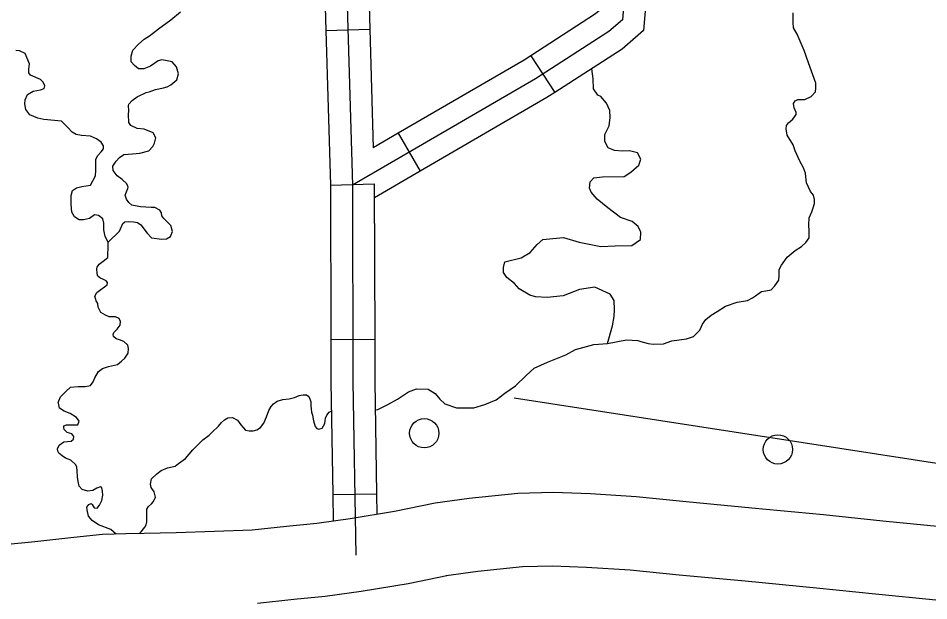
# Model space of a CAD drawing. Extents: x 22866 to 28196, y 1324810 to 1328105.
# Drawn here: x 24867.7 to 24942.3, y 1325901.4 to 1325949.1 of the extents above; entities that cross this region are included whole.
import ezdxf

# ---------------------------------------------------------------- set-up
doc = ezdxf.new("R2010")
doc.units = 0
for name, color, linetype in [('Level 10', 7, 'Continuous'), ('Level 32', 7, 'Continuous'), ('Level 35', 7, 'Continuous'), ('Level 56', 7, 'Continuous'), ('Level 63', 7, 'Continuous')]:
    doc.layers.add(name, color=color, linetype=linetype)

msp = doc.modelspace()

# ---------------------------------------------------------------- linework, layer by layer
at = {"layer": 'Level 10'}
for points in [[(24959.605, 1325907.433), (24957.15, 1325907.315), (24952.063, 1325907.122), (24949.195, 1325907.198), (24943.315, 1325907.469), (24938.559, 1325907.933), (24933.709, 1325908.446), (24927.836, 1325909), (24922.445, 1325909.512), (24918.343, 1325909.91), (24914.604, 1325910.152), (24911.548, 1325910.276), (24908.655, 1325910.191), (24904.678, 1325909.781), (24901.892, 1325909.406)], [(24901.892, 1325909.406), (24898.574, 1325908.726), (24894.927, 1325908.111), (24892.2, 1325907.732), (24889.725, 1325907.5), (24886.894, 1325907.193), (24883.809, 1325907.079), (24880.692, 1325906.962), (24878.069, 1325906.923), (24876.57, 1325906.883), (24874.638, 1325906.841), (24872.299, 1325906.59), (24869.112, 1325906.236), (24866.621, 1325905.973), (24864.62, 1325905.669), (24862.35, 1325905.131), (24859.07, 1325904.389), (24856.994, 1325903.941), (24853.78, 1325903.056), (24850.371, 1325902.164), (24847.987, 1325901.607), (24846.25, 1325901.127)], [(24902.793, 1325903.472), (24905.386, 1325903.821), (24909.051, 1325904.199), (24911.515, 1325904.272), (24914.288, 1325904.159), (24917.859, 1325903.928), (24921.871, 1325903.538), (24927.271, 1325903.025), (24933.112, 1325902.475), (24937.952, 1325901.963), (24942.885, 1325901.481), (24948.978, 1325901.2), (24952.097, 1325901.118), (24957.408, 1325901.319), (24959.892, 1325901.438)], [(24887.329, 1325901.204), (24890.328, 1325901.529), (24892.894, 1325901.77), (24895.839, 1325902.179), (24899.675, 1325902.826), (24902.996, 1325903.507)]]:
    msp.add_lwpolyline(points, dxfattribs=at)
at = {"layer": 'Level 32'}
for p, q in [((24892.944, 1325948.11), (24896.543, 1325948.213)), ((24909.731, 1325946.05), (24911.682, 1325943.023)), ((24898.861, 1325939.697), (24900.67, 1325936.584)), ((24893.308, 1325935.441), (24896.908, 1325935.544)), ((24893.337, 1325922.815), (24896.938, 1325922.823)), ((24893.499, 1325910.116), (24897.099, 1325910.176))]:
    msp.add_line(p, q, dxfattribs=at)
for points in [[(24893.002, 1325985.6), (24893.901, 1325981.726), (24894.316, 1325975.54), (24894.316, 1325963.018), (24895.11, 1325935.434), (24895.145, 1325919.348), (24895.383, 1325905.145)], [(24920.824, 1325965.011), (24919.303, 1325963.697), (24917.713, 1325961.621), (24917.022, 1325959.753), (24916.745, 1325958.37), (24916.953, 1325954.841), (24917.367, 1325950.69), (24917.229, 1325948.995)], [(24892.579, 1325960.779), (24892.944, 1325948.11)], [(24896.178, 1325960.882), (24896.543, 1325948.213)], [(24915.272, 1325953.556), (24915.56, 1325950.673), (24915.494, 1325949.868), (24915.037, 1325949.468), (24909.731, 1325946.05)], [(24918.855, 1325953.913), (24919.175, 1325950.707), (24918.964, 1325948.121), (24917.21, 1325946.585), (24911.682, 1325943.023)], [(24917.229, 1325948.995), (24916.123, 1325948.026), (24910.11, 1325944.152), (24895.11, 1325935.434)], [(24892.944, 1325948.11), (24893.308, 1325935.441)], [(24896.543, 1325948.213), (24896.822, 1325938.512)], [(24909.731, 1325946.05), (24909.169, 1325945.688), (24898.861, 1325939.697)], [(24911.682, 1325943.023), (24911.05, 1325942.616), (24900.67, 1325936.584)], [(24898.861, 1325939.697), (24896.822, 1325938.512)], [(24900.67, 1325936.584), (24896.912, 1325934.4)], [(24893.308, 1325935.441), (24893.309, 1325935.407), (24893.337, 1325922.815)], [(24896.908, 1325935.545), (24896.91, 1325935.462), (24896.938, 1325922.823)], [(24893.337, 1325922.815), (24893.345, 1325919.331), (24893.499, 1325910.116)], [(24896.938, 1325922.823), (24896.946, 1325919.365), (24897.099, 1325910.176)], [(24893.499, 1325910.116), (24893.536, 1325907.918)], [(24897.099, 1325910.176), (24897.128, 1325908.482)]]:
    msp.add_lwpolyline(points, dxfattribs=at)
at = {"layer": 'Level 35'}
for points in [[(24878.977, 1325943.276), (24879.651, 1325943.427), (24879.937, 1325943.495), (24880.24, 1325943.663), (24880.728, 1325944.068), (24880.863, 1325944.573), (24880.695, 1325945.129), (24880.341, 1325945.534), (24879.937, 1325945.635), (24879.516, 1325945.719), (24879.196, 1325945.635), (24878.59, 1325945.197), (24878.035, 1325944.978), (24877.597, 1325944.978), (24877.26, 1325945.247), (24877.008, 1325945.534), (24876.991, 1325946.022), (24877.126, 1325946.511), (24877.597, 1325946.983), (24878.052, 1325947.404), (24878.506, 1325947.674), (24879.23, 1325948.247), (24880.24, 1325948.988), (24881.048, 1325949.645)], [(24910.014, 1325920.467), (24911.088, 1325920.949), (24912.603, 1325921.538), (24913.377, 1325921.993), (24914.876, 1325922.398), (24916.004, 1325922.482), (24917.552, 1325922.769), (24918.495, 1325922.718), (24918.727, 1325922.651), (24919.35, 1325922.465), (24919.738, 1325922.415), (24920.596, 1325922.448), (24921.27, 1325922.701), (24921.876, 1325922.785), (24922.465, 1325922.853), (24922.465, 1325922.853), (24923.054, 1325923.055), (24923.559, 1325923.561), (24923.795, 1325924.049), (24924.064, 1325924.454), (24924.485, 1325924.791), (24924.99, 1325925.111), (24925.663, 1325925.532), (24926.623, 1325925.852), (24927.482, 1325925.987), (24927.869, 1325926.223), (24928.138, 1325926.375), (24928.424, 1325926.61), (24928.609, 1325926.728), (24928.963, 1325926.779), (24929.401, 1325926.863), (24929.721, 1325927.2), (24930.04, 1325927.655), (24930.054, 1325928.083), (24930.071, 1325928.538), (24930.256, 1325928.892), (24930.71, 1325929.549), (24931.367, 1325930.088), (24931.906, 1325930.408), (24932.242, 1325930.746), (24932.529, 1325931.133), (24932.529, 1325931.639), (24932.495, 1325932.211), (24932.512, 1325932.768), (24932.747, 1325933.256), (24932.848, 1325933.576), (24932.949, 1325933.93), (24932.949, 1325934.267), (24932.865, 1325934.621), (24932.63, 1325934.924), (24932.293, 1325935.649), (24932.242, 1325936.121), (24932.226, 1325936.441), (24932.057, 1325936.862), (24931.754, 1325937.401), (24931.367, 1325938.244), (24931.215, 1325938.751), (24930.727, 1325939.543), (24930.626, 1325940.049), (24930.66, 1325940.335), (24930.828, 1325940.537), (24931.182, 1325940.857), (24931.451, 1325941.228), (24931.451, 1325941.397), (24931.283, 1325941.767), (24931.249, 1325942.121), (24931.384, 1325942.357), (24931.586, 1325942.458), (24932.175, 1325942.458), (24932.68, 1325942.711), (24933.05, 1325943.098), (24933.067, 1325943.402), (24933.067, 1325943.806), (24932.478, 1325945.474), (24932.125, 1325946.469), (24931.535, 1325947.817), (24931.232, 1325948.339), (24931.215, 1325948.777), (24931.215, 1325949.552)], [(24869.569, 1325944.097), (24868.755, 1325944.45), (24868.621, 1325944.635), (24868.621, 1325944.938), (24868.671, 1325945.393), (24868.318, 1325946.236), (24867.846, 1325946.455), (24867.543, 1325946.472)], [(24914.891, 1325936.043), (24915.599, 1325936.131), (24917.383, 1325936.165), (24917.922, 1325936.502), (24918.561, 1325937.075), (24918.73, 1325937.58), (24918.46, 1325938.086), (24917.821, 1325938.254), (24917.215, 1325938.22), (24916.575, 1325938.288), (24916.07, 1325938.49), (24915.801, 1325939.029), (24915.801, 1325939.602), (24916.137, 1325940.31), (24916.238, 1325940.984), (24916.205, 1325941.557), (24915.935, 1325942.163), (24915.464, 1325942.703), (24915.228, 1325942.804), (24914.858, 1325943.343), (24914.824, 1325944.152), (24914.724, 1325944.983)], [(24871.291, 1325940.674), (24869.833, 1325940.81), (24869.362, 1325940.928), (24868.705, 1325941.214), (24868.368, 1325941.636), (24868.301, 1325942.107), (24868.318, 1325942.444), (24868.503, 1325942.866), (24868.958, 1325943.135), (24869.564, 1325943.253), (24869.867, 1325943.371), (24869.917, 1325943.59), (24869.799, 1325943.894), (24869.569, 1325944.097)], [(24878.809, 1325939.72), (24878.052, 1325940.024), (24877.496, 1325940.091), (24876.957, 1325940.327), (24876.806, 1325940.58), (24876.789, 1325941.22), (24876.806, 1325941.54), (24876.789, 1325941.978), (24876.806, 1325942.079), (24877.075, 1325942.383), (24877.496, 1325942.669), (24877.53, 1325942.703), (24878.22, 1325943.023), (24878.472, 1325943.09), (24878.977, 1325943.276)], [(24873.662, 1325935.449), (24874.079, 1325936.198), (24874.095, 1325936.637), (24874.095, 1325936.704), (24874.095, 1325937.243), (24874.095, 1325937.547), (24874.247, 1325937.85), (24874.533, 1325938.17), (24874.718, 1325938.423), (24874.718, 1325938.659), (24874.533, 1325938.979), (24874.163, 1325939.248), (24873.658, 1325939.467), (24872.934, 1325939.518), (24872.496, 1325939.602), (24872.159, 1325939.788), (24871.806, 1325940.158), (24871.291, 1325940.674)], [(24876.503, 1325934.638), (24876.722, 1325935.171), (24876.755, 1325935.272), (24876.637, 1325935.558), (24876.25, 1325935.912), (24875.863, 1325936.215), (24875.526, 1325936.637), (24875.493, 1325937.007), (24875.762, 1325937.412), (24876.048, 1325937.698), (24876.402, 1325937.951), (24877.109, 1325938.001), (24877.698, 1325938.069), (24878.439, 1325938.254), (24878.759, 1325938.608), (24878.91, 1325938.878), (24879.028, 1325939.316), (24878.809, 1325939.72)], [(24916.004, 1325922.482), (24916.407, 1325923.911), (24916.541, 1325924.686), (24916.575, 1325925.259), (24916.541, 1325926), (24916.238, 1325926.506), (24914.959, 1325927.079), (24913.713, 1325926.91), (24912.366, 1325926.371), (24911.053, 1325926.236), (24910.11, 1325926.304), (24909.639, 1325926.439), (24908.764, 1325926.944), (24908.393, 1325927.382), (24907.754, 1325927.888), (24907.484, 1325928.292), (24907.484, 1325928.697), (24907.585, 1325929.168), (24908.932, 1325929.505), (24909.673, 1325929.943), (24910.245, 1325930.584), (24910.716, 1325930.988), (24911.525, 1325931.089), (24912.4, 1325931.157), (24912.4, 1325931.157), (24913.679, 1325930.786), (24915.464, 1325930.415), (24916.642, 1325930.483), (24917.989, 1325930.516), (24918.696, 1325930.988), (24918.73, 1325931.595), (24918.528, 1325932.067), (24918.023, 1325932.471), (24917.08, 1325932.808), (24916.036, 1325933.583), (24915.161, 1325934.291), (24914.656, 1325934.864), (24914.521, 1325935.201), (24914.588, 1325935.706), (24914.891, 1325936.043)], [(24872.075, 1325934.606), (24872.193, 1325935.019), (24872.513, 1325935.221), (24872.967, 1325935.322), (24873.662, 1325935.449)], [(24874.14, 1325925.97), (24874.028, 1325926.349), (24874.196, 1325926.653), (24874.516, 1325926.905), (24874.819, 1325927.108), (24875.021, 1325927.293), (24875.055, 1325927.462), (24874.937, 1325927.596), (24874.735, 1325927.731), (24874.432, 1325927.849), (24874.264, 1325928.001), (24874.213, 1325928.186), (24874.196, 1325928.607), (24874.213, 1325928.742), (24874.382, 1325928.961), (24874.701, 1325929.231), (24875.089, 1325929.517), (24875.089, 1325929.854), (24875.122, 1325930.242), (24875.105, 1325930.545), (24875.105, 1325930.781), (24874.853, 1325931.236), (24874.769, 1325931.775), (24874.752, 1325932.331), (24874.668, 1325932.685), (24874.331, 1325932.972), (24873.994, 1325933.022), (24873.573, 1325932.719), (24873.102, 1325932.601), (24872.732, 1325932.618), (24872.361, 1325932.854), (24872.143, 1325933.241), (24872.092, 1325933.848), (24872.075, 1325934.606)], [(24875.105, 1325930.781), (24876.031, 1325931.672), (24876.318, 1325932.313), (24876.486, 1325932.431), (24876.755, 1325932.481), (24877.176, 1325932.431), (24877.513, 1325932.397), (24877.782, 1325932.195), (24878.304, 1325931.504), (24878.674, 1325931.133), (24879.516, 1325931.015), (24879.903, 1325931.049), (24880.206, 1325931.251), (24880.375, 1325931.639), (24880.24, 1325932.144), (24879.92, 1325932.481), (24879.668, 1325932.717), (24879.516, 1325932.936), (24879.483, 1325933.172), (24879.331, 1325933.408), (24878.927, 1325933.627), (24878.641, 1325933.627), (24877.765, 1325933.678), (24877.041, 1325933.813), (24876.806, 1325934.015), (24876.604, 1325934.301), (24876.503, 1325934.638)], [(24874.031, 1325919.653), (24874.331, 1325920.192), (24874.651, 1325920.428), (24875.139, 1325920.58), (24875.88, 1325920.748), (24876.2, 1325921.018), (24876.486, 1325921.288), (24876.755, 1325921.675), (24876.789, 1325922.08), (24876.722, 1325922.349), (24876.385, 1325922.636), (24876.048, 1325922.77), (24875.779, 1325922.872), (24875.56, 1325923.057), (24875.526, 1325923.203), (24875.577, 1325923.372), (24875.846, 1325923.658), (24876.082, 1325923.979), (24876.116, 1325924.282), (24876.015, 1325924.518), (24875.712, 1325924.653), (24875.19, 1325924.653), (24874.887, 1325924.787), (24874.516, 1325925.023), (24874.297, 1325925.445), (24874.297, 1325925.461), (24874.264, 1325925.765), (24874.14, 1325925.97)], [(24896.984, 1325917.055), (24897.203, 1325917.063), (24898.011, 1325917.467), (24898.802, 1325917.922), (24899.711, 1325918.512), (24900.351, 1325918.765), (24901.31, 1325918.748), (24901.883, 1325918.394), (24902.287, 1325917.906), (24902.674, 1325917.535), (24903.65, 1325917.198), (24905.048, 1325917.198), (24905.957, 1325917.467), (24906.899, 1325917.855), (24907.59, 1325918.411), (24908.465, 1325919.001), (24909.357, 1325919.843), (24910.014, 1325920.467)], [(24875.757, 1325906.865), (24875.328, 1325907.241), (24874.334, 1325907.612), (24873.813, 1325907.982), (24873.493, 1325908.336), (24873.392, 1325908.842), (24873.375, 1325909.078), (24873.526, 1325909.28), (24873.712, 1325909.381), (24873.712, 1325909.381), (24873.813, 1325909.28), (24873.964, 1325909.01), (24874.217, 1325908.994), (24874.402, 1325909.229), (24874.604, 1325909.617), (24874.688, 1325910.055), (24874.654, 1325910.392), (24874.587, 1325910.662), (24874.486, 1325910.729), (24874.183, 1325910.628), (24873.863, 1325910.426), (24873.442, 1325910.392), (24872.988, 1325910.527), (24872.735, 1325910.797), (24872.668, 1325911.184), (24872.6, 1325911.555), (24872.584, 1325912.06), (24872.55, 1325912.34), (24872.466, 1325912.542), (24872.062, 1325912.93), (24871.624, 1325913.098), (24871.338, 1325913.284), (24871.085, 1325913.486), (24870.984, 1325913.654), (24870.967, 1325913.84), (24871.102, 1325914.16), (24871.472, 1325914.413), (24871.776, 1325914.463), (24872.095, 1325914.48), (24872.264, 1325914.632), (24872.297, 1325914.868), (24872.129, 1325915.07), (24871.759, 1325915.188), (24871.506, 1325915.44), (24871.472, 1325915.609), (24871.489, 1325915.727), (24871.708, 1325915.828), (24872.062, 1325915.828), (24872.348, 1325915.811), (24872.617, 1325915.811), (24872.735, 1325916.115), (24872.516, 1325916.418), (24871.994, 1325916.755), (24871.506, 1325916.94), (24871.136, 1325917.176), (24871.035, 1325917.597), (24871.018, 1325917.648), (24871.203, 1325918.12), (24871.641, 1325918.558), (24872.028, 1325918.895), (24872.651, 1325918.945), (24873.24, 1325918.962), (24873.661, 1325919.03), (24873.897, 1325919.35), (24874.031, 1325919.653)], [(24884.146, 1325915.703), (24884.381, 1325916.007), (24884.634, 1325916.226), (24884.92, 1325916.377), (24885.307, 1325916.428), (24885.694, 1325916.209), (24885.964, 1325915.821), (24886.351, 1325915.383), (24886.654, 1325915.332), (24886.991, 1325915.316), (24887.294, 1325915.4), (24887.58, 1325915.602), (24887.849, 1325915.939), (24888.085, 1325916.478), (24888.27, 1325916.984), (24888.455, 1325917.304), (24888.657, 1325917.523), (24888.944, 1325917.742), (24889.415, 1325917.894), (24889.937, 1325917.944)], [(24889.937, 1325917.944), (24890.371, 1325918.062), (24890.741, 1325918.231), (24891.078, 1325918.264), (24891.364, 1325918.264), (24891.55, 1325918.13), (24891.667, 1325917.86), (24891.701, 1325917.692), (24891.701, 1325917.371), (24891.735, 1325917.119), (24891.752, 1325916.866), (24891.836, 1325916.596), (24891.937, 1325916.141), (24892.055, 1325915.686), (24892.189, 1325915.518), (24892.358, 1325915.45), (24892.644, 1325915.552), (24892.846, 1325915.922), (24892.913, 1325916.36), (24893.031, 1325916.613), (24893.216, 1325916.849), (24893.385, 1325916.926)], [(24877.709, 1325906.913), (24878.124, 1325907.426), (24878.225, 1325907.629), (24878.292, 1325907.864), (24878.275, 1325908.362), (24878.292, 1325908.631), (24878.292, 1325908.901), (24878.41, 1325909.12), (24878.663, 1325909.339), (24878.831, 1325909.524), (24878.982, 1325909.878), (24878.881, 1325910.333), (24878.629, 1325910.67), (24878.578, 1325910.956), (24878.663, 1325911.395), (24879.1, 1325911.799), (24879.454, 1325912.069), (24879.959, 1325912.288), (24880.599, 1325912.422), (24880.885, 1325912.642), (24881.44, 1325913.063), (24882.046, 1325913.77), (24882.484, 1325914.209), (24882.871, 1325914.579), (24883.388, 1325914.962), (24883.641, 1325915.215), (24884.146, 1325915.703)]]:
    msp.add_lwpolyline(points, dxfattribs=at)
at = {"layer": 'Level 56'}
for centre in [(24901.002, 1325915.127), (24929.959, 1325913.801)]:
    msp.add_circle(centre, 1.2, dxfattribs=at)
at = {"layer": 'Level 63'}
msp.add_line((24908.355, 1325918.023), (24987.191, 1325905.84), dxfattribs=at)

doc.saveas('drawing.dxf')
